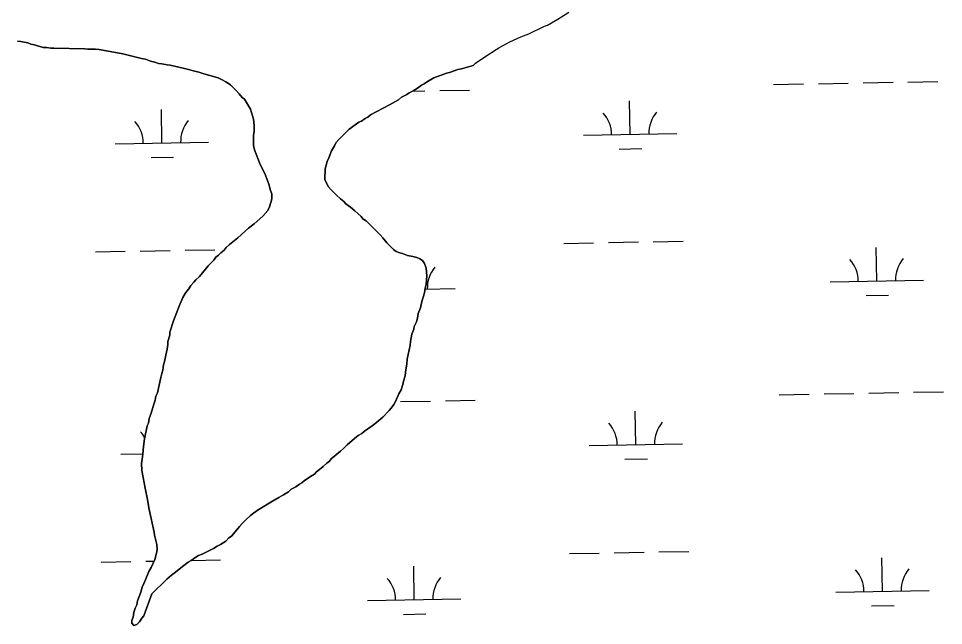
# Model space of a CAD drawing. Extents: x 3957609 to 3995875, y 234277 to 260273.
# Drawn here: x 3978255 to 3979247, y 253644 to 254294 of the extents above; entities that cross this region are included whole.
import ezdxf

# ---------------------------------------------------------------- set-up
doc = ezdxf.new("R2010")
doc.units = 0
doc.layers.add('V-TOPO-SHOR', color=7, linetype='Continuous')
doc.layers.add('V-WETL-SWMP', color=7, linetype='Continuous')

msp = doc.modelspace()

# ---------------------------------------------------------------- linework, layer by layer
at = {"layer": 'V-TOPO-SHOR'}
for points in [[(3978742.44, 254243.937), (3978745.157, 254246.347), (3978755.991, 254253.982), (3978767.038, 254260.946), (3978770.19, 254262.68), (3978774.022, 254265.072), (3978781.675, 254269.189), (3978793.59, 254274.575), (3978802.12, 254277.786), (3978818.99, 254285.993), (3978822.135, 254287.281), (3978826.41, 254289.444), (3978833.393, 254293.57), (3978845.12, 254301.193)], [(3978440.126, 254007.968), (3978443.272, 254011.518), (3978445.238, 254014.278), (3978449.17, 254017.83), (3978455.853, 254025.716), (3978458.603, 254029.266), (3978464.501, 254035.182), (3978466.861, 254038.338), (3978469.613, 254040.706), (3978471.973, 254043.071), (3978475.514, 254045.836), (3978477.873, 254048.597), (3978481.412, 254052.146), (3978490.458, 254059.25), (3978501.863, 254069.509), (3978507.763, 254074.246), (3978517.203, 254082.53), (3978522.314, 254088.449), (3978524.276, 254092.389), (3978525.845, 254097.118), (3978526.625, 254101.058), (3978526.617, 254106.178), (3978525.431, 254109.721), (3978523.449, 254116.807), (3978519.099, 254128.223), (3978514.358, 254137.666), (3978508.03, 254153.411), (3978507.235, 254158.136), (3978507.225, 254164.045), (3978507.217, 254169.165), (3978507.999, 254173.105), (3978507.989, 254179.407), (3978507.19, 254186.495), (3978504.022, 254197.124), (3978499.678, 254204.206), (3978497.308, 254207.747), (3978494.943, 254209.713), (3978491.785, 254213.645), (3978487.838, 254217.972), (3978484.682, 254221.118), (3978482.317, 254223.082), (3978477.586, 254226.228), (3978473.644, 254228.583), (3978469.308, 254230.545), (3978453.94, 254234.852), (3978448.423, 254236.814), (3978431.875, 254241.121), (3978417.69, 254244.248), (3978414.538, 254244.635), (3978409.021, 254245.809), (3978405.476, 254246.198), (3978401.536, 254247.371), (3978396.809, 254248.545), (3978391.292, 254250.507), (3978386.958, 254251.287), (3978381.441, 254252.854), (3978367.256, 254256.377), (3978341.648, 254261.06), (3978337.708, 254261.447), (3978329.438, 254261.435), (3978326.286, 254261.824), (3978293.201, 254262.557), (3978290.051, 254262.553), (3978285.322, 254263.334), (3978281.777, 254263.327), (3978275.473, 254264.892), (3978272.319, 254266.07), (3978268.381, 254266.85), (3978265.229, 254268.028), (3978257.741, 254269.59), (3978254.196, 254269.979)], [(3978742.44, 254243.937), (3978730.027, 254240.419), (3978726.09, 254239.626), (3978717.036, 254236.46), (3978713.886, 254235.665), (3978711.132, 254234.479), (3978700.505, 254230.525), (3978692.632, 254226.179), (3978689.88, 254224.207), (3978687.125, 254222.626), (3978682.798, 254219.467), (3978678.075, 254216.703), (3978673.748, 254214.726), (3978671.386, 254212.754), (3978665.877, 254209.987), (3978662.336, 254207.225), (3978659.188, 254205.25), (3978652.893, 254201.697), (3978632.429, 254191.029), (3978629.677, 254188.661), (3978626.922, 254187.08), (3978622.988, 254184.318), (3978619.838, 254183.132), (3978609.61, 254175.63), (3978598.207, 254164.192), (3978595.455, 254161.036), (3978593.886, 254157.882), (3978590.742, 254152.363), (3978587.998, 254144.875), (3978586.036, 254140.935), (3978584.078, 254133.052), (3978584.082, 254129.902), (3978583.697, 254125.176), (3978583.703, 254121.63), (3978585.284, 254117.694), (3978587.654, 254113.76), (3978590.417, 254110.614), (3978593.177, 254107.862), (3978595.545, 254105.107), (3978600.278, 254100.784), (3978603.829, 254098.031), (3978606.194, 254095.672), (3978610.927, 254092.135), (3978615.658, 254088.203), (3978618.814, 254085.057), (3978622.365, 254081.914), (3978624.338, 254079.552), (3978627.887, 254077.195), (3978642.876, 254062.253), (3978645.641, 254059.107), (3978649.981, 254053.6), (3978657.081, 254046.522), (3978659.842, 254044.556), (3978663.782, 254042.987), (3978666.936, 254042.205), (3978672.058, 254040.245), (3978677.969, 254039.071), (3978682.302, 254037.898), (3978685.456, 254036.72), (3978688.217, 254034.756), (3978690.191, 254031.609), (3978692.167, 254026.493), (3978692.968, 254018.223), (3978692.196, 254009.162), (3978691.02, 254005.22), (3978690.24, 254000.1), (3978687.498, 253991.038), (3978685.933, 253983.945), (3978683.58, 253978.033), (3978682.802, 253972.911), (3978681.626, 253968.97), (3978679.271, 253964.242), (3978678.882, 253961.09), (3978676.92, 253955.966), (3978675.357, 253948.087), (3978674.97, 253944.147), (3978671.843, 253929.176), (3978671.458, 253924.054), (3978669.897, 253914.993), (3978669.51, 253911.053), (3978667.944, 253905.538), (3978667.161, 253901.991), (3978665.201, 253896.08), (3978662.844, 253891.744), (3978659.313, 253883.862), (3978657.349, 253880.313), (3978654.599, 253876.37), (3978652.635, 253874.005), (3978645.557, 253866.902), (3978637.295, 253859.8), (3978634.15, 253857.432), (3978625.888, 253851.905), (3978623.133, 253849.537), (3978619.199, 253847.168), (3978615.265, 253844.01), (3978607.399, 253837.303), (3978603.466, 253833.356), (3978600.321, 253830.595), (3978590.486, 253822.307), (3978588.522, 253819.548), (3978585.768, 253817.574)], [(3978585.768, 253817.574), (3978581.835, 253814.023), (3978574.362, 253808.102), (3978572.396, 253805.737), (3978568.069, 253803.367), (3978561.38, 253798.628), (3978559.021, 253796.656), (3978556.264, 253795.077), (3978552.332, 253792.312), (3978547.609, 253789.547), (3978544.464, 253786.787), (3978539.348, 253783.626), (3978534.232, 253780.862), (3978527.543, 253776.913), (3978512.197, 253767.435), (3978507.083, 253763.882), (3978503.936, 253761.514), (3978498.824, 253756.779), (3978494.892, 253752.835), (3978492.139, 253749.679), (3978489.389, 253746.13), (3978483.49, 253739.424), (3978480.738, 253737.45), (3978477.592, 253733.901), (3978471.69, 253730.348), (3978468.147, 253728.767), (3978464.213, 253726.002), (3978457.129, 253722.447), (3978452.013, 253720.075), (3978448.076, 253718.494), (3978445.324, 253716.913), (3978440.208, 253713.36), (3978437.06, 253711.385), (3978432.34, 253707.832), (3978422.114, 253699.546), (3978419.359, 253697.572), (3978414.246, 253693.232), (3978407.954, 253686.92), (3978404.022, 253683.369), (3978398.124, 253677.452), (3978389.495, 253653.806), (3978387.531, 253651.438), (3978384.781, 253647.496), (3978382.026, 253644.735), (3978378.879, 253643.547), (3978376.904, 253645.909), (3978376.9, 253649.059), (3978378.076, 253652.606), (3978378.856, 253657.332), (3978380.425, 253662.061), (3978381.994, 253665.608), (3978382.776, 253669.942), (3978386.305, 253679.402), (3978387.871, 253684.524), (3978389.44, 253688.464), (3978391.011, 253691.618), (3978394.933, 253701.471), (3978397.29, 253705.809), (3978401.214, 253714.48), (3978403.565, 253722.361), (3978403.952, 253725.906), (3978403.553, 253730.237), (3978401.171, 253740.473), (3978400.774, 253743.625), (3978395.22, 253768.033), (3978393.231, 253780.241), (3978391.249, 253788.902), (3978387.275, 253809.771), (3978387.263, 253817.255), (3978387.65, 253821.981), (3978388.428, 253827.101), (3978389.203, 253835.375), (3978390.372, 253843.647), (3978393.106, 253857.436), (3978394.677, 253860.59), (3978395.457, 253865.317), (3978397.417, 253871.23), (3978400.157, 253880.685), (3978401.726, 253885.021), (3978402.508, 253889.354), (3978404.077, 253892.902), (3978407.989, 253909.451), (3978408.769, 253913.783), (3978409.947, 253917.33), (3978410.725, 253922.845), (3978411.901, 253926.393), (3978413.07, 253933.485), (3978414.637, 253939.789), (3978415.415, 253944.911), (3978415.411, 253948.06), (3978417.369, 253954.759), (3978417.365, 253957.911), (3978421.282, 253970.128), (3978424.811, 253979.585), (3978427.56, 253985.891), (3978429.126, 253990.227), (3978431.482, 253995.351), (3978433.839, 253999.291), (3978435.805, 254002.054), (3978437.771, 254004.419), (3978440.126, 254007.968)]]:
    msp.add_lwpolyline(points, dxfattribs=at)
at = {"layer": 'V-WETL-SWMP'}
for p, q in [((3979064.497, 254223.518), (3979096.492, 254224.1)), ((3979112.489, 254224.391), (3979144.484, 254224.973)), ((3979160.481, 254225.264), (3979192.476, 254225.845)), ((3979208.474, 254226.136), (3979240.468, 254226.718)), ((3978677.595, 254216.483), (3978690.651, 254216.721)), ((3978706.648, 254217.012), (3978738.643, 254217.593)), ((3978910.853, 254169.974), (3978910.199, 254205.968)), ((3978409.028, 254160.85), (3978408.374, 254196.844)), ((3978860.862, 254169.065), (3978960.845, 254170.883)), ((3978359.037, 254159.941), (3978459.02, 254161.759)), ((3978899.136, 254154.328), (3978923.132, 254154.764)), ((3978397.311, 254145.203), (3978421.307, 254145.639)), ((3978839.556, 254053.227), (3978871.551, 254053.809)), ((3978887.548, 254054.099), (3978919.543, 254054.681)), ((3978935.54, 254054.972), (3978967.535, 254055.554)), ((3978337.731, 254044.102), (3978369.726, 254044.684)), ((3978385.723, 254044.975), (3978417.718, 254045.556)), ((3978433.715, 254045.847), (3978465.71, 254046.429)), ((3979175.189, 254012.892), (3979174.534, 254048.886)), ((3979125.197, 254011.983), (3979225.181, 254013.801)), ((3978690.847, 254004.085), (3978723.356, 254004.676)), ((3979163.471, 253997.245), (3979187.467, 253997.682)), ((3979214.522, 253893.516), (3979246.516, 253894.098)), ((3978664.704, 253883.519), (3978696.699, 253884.101)), ((3978712.697, 253884.392), (3978744.691, 253884.973)), ((3979070.545, 253890.898), (3979102.54, 253891.48)), ((3979118.537, 253891.771), (3979150.532, 253892.353)), ((3979166.53, 253892.644), (3979198.524, 253893.225)), ((3978916.901, 253837.354), (3978916.247, 253873.348)), ((3978866.91, 253836.445), (3978966.893, 253838.263)), ((3978365.085, 253827.321), (3978388.489, 253827.746)), ((3978905.184, 253821.708), (3978929.18, 253822.144)), ((3978845.604, 253720.607), (3978877.599, 253721.189)), ((3978893.596, 253721.479), (3978925.591, 253722.061)), ((3978941.588, 253722.352), (3978973.583, 253722.934)), ((3979181.237, 253680.272), (3979180.582, 253716.266)), ((3978343.779, 253711.482), (3978375.774, 253712.064)), ((3978391.771, 253712.355), (3978400.323, 253712.51)), ((3978440.003, 253713.232), (3978471.758, 253713.809)), ((3978679.412, 253671.147), (3978678.757, 253707.141)), ((3979131.245, 253679.363), (3979231.229, 253681.181)), ((3978629.42, 253670.238), (3978729.404, 253672.056)), ((3978667.694, 253655.501), (3978691.69, 253655.937)), ((3979169.519, 253664.625), (3979193.515, 253665.062))]:
    msp.add_line(p, q, dxfattribs=at)
for points in [[(3978622.365, 254081.913), (3978618.815, 254085.058), (3978615.659, 254088.204), (3978610.927, 254092.135), (3978606.195, 254095.672), (3978603.828, 254098.032), (3978600.278, 254100.783), (3978595.545, 254105.108), (3978593.178, 254107.861), (3978590.416, 254110.614), (3978587.654, 254113.76), (3978585.284, 254117.695), (3978583.703, 254121.631), (3978583.697, 254125.176), (3978584.083, 254129.902), (3978584.078, 254133.053), (3978586.035, 254140.934), (3978587.998, 254144.875), (3978590.743, 254152.363), (3978593.885, 254157.882), (3978595.455, 254161.036), (3978598.207, 254164.191), (3978609.61, 254175.631), (3978619.839, 254183.131), (3978622.988, 254184.318), (3978626.922, 254187.081), (3978629.676, 254188.661), (3978632.429, 254191.029), (3978652.893, 254201.696), (3978659.189, 254205.251), (3978662.337, 254207.225), (3978665.877, 254209.988), (3978671.387, 254212.754), (3978673.747, 254214.727), (3978678.076, 254216.703), (3978682.798, 254219.468), (3978687.125, 254222.626), (3978689.88, 254224.206), (3978692.633, 254226.179), (3978700.504, 254230.525), (3978711.131, 254234.48), (3978713.887, 254235.666), (3978717.036, 254236.459), (3978726.09, 254239.625), (3978730.027, 254240.419), (3978742.44, 254243.937), (3978745.157, 254246.348), (3978755.991, 254253.983), (3978767.038, 254260.946), (3978770.19, 254262.68), (3978774.022, 254265.073), (3978781.676, 254269.189), (3978793.59, 254274.576), (3978802.121, 254277.786), (3978818.99, 254285.993), (3978822.135, 254287.281), (3978826.41, 254289.444), (3978833.394, 254293.571), (3978845.121, 254301.192)], [(3978254.196, 254269.979), (3978257.742, 254269.591), (3978265.228, 254268.027), (3978268.38, 254266.851), (3978272.32, 254266.069), (3978275.473, 254264.893), (3978281.777, 254263.328), (3978285.322, 254263.333), (3978290.05, 254262.553), (3978293.2, 254262.558), (3978326.286, 254261.824), (3978329.437, 254261.435), (3978337.708, 254261.448), (3978341.648, 254261.061), (3978367.256, 254256.376), (3978381.441, 254252.854), (3978386.957, 254251.287), (3978391.291, 254250.507), (3978396.808, 254248.546), (3978401.536, 254247.372), (3978405.477, 254246.197), (3978409.022, 254245.809), (3978414.538, 254244.636), (3978417.69, 254244.248), (3978431.874, 254241.12), (3978448.423, 254236.814)], [(3978448.423, 254236.814), (3978453.94, 254234.853), (3978469.308, 254230.546), (3978473.643, 254228.583), (3978477.586, 254226.227), (3978482.317, 254223.083), (3978484.683, 254221.118), (3978487.839, 254217.972), (3978491.785, 254213.646), (3978494.942, 254209.712), (3978497.308, 254207.747), (3978499.677, 254204.206), (3978504.021, 254197.123), (3978507.189, 254186.494), (3978507.988, 254179.406), (3978507.998, 254173.104), (3978507.217, 254169.165), (3978507.225, 254164.044), (3978507.235, 254158.137), (3978508.03, 254153.411), (3978514.357, 254137.667), (3978519.099, 254128.222), (3978523.45, 254116.807), (3978525.431, 254109.721), (3978526.618, 254106.178), (3978526.626, 254101.058), (3978525.845, 254097.118), (3978524.277, 254092.389), (3978522.314, 254088.448), (3978517.203, 254082.531), (3978507.764, 254074.245), (3978501.864, 254069.509), (3978490.458, 254059.251), (3978481.411, 254052.146), (3978477.872, 254048.596), (3978475.513, 254045.835), (3978471.973, 254043.072), (3978469.614, 254040.705), (3978466.86, 254038.338), (3978464.502, 254035.183), (3978458.604, 254029.266), (3978455.853, 254025.717), (3978449.17, 254017.829), (3978445.237, 254014.278), (3978443.272, 254011.517), (3978440.127, 254007.968), (3978437.77, 254004.419), (3978435.804, 254002.053), (3978433.839, 253999.292), (3978431.482, 253995.35), (3978429.127, 253990.226), (3978427.559, 253985.891), (3978424.812, 253979.585), (3978421.283, 253970.127), (3978417.364, 253957.911), (3978417.369, 253954.76), (3978415.41, 253948.061), (3978415.415, 253944.91), (3978414.636, 253939.789), (3978413.071, 253933.484), (3978411.901, 253926.393), (3978410.725, 253922.846), (3978409.946, 253917.331), (3978408.77, 253913.784), (3978407.989, 253909.451), (3978404.077, 253892.902), (3978402.508, 253889.355), (3978401.727, 253885.021), (3978400.158, 253880.686), (3978397.417, 253871.229), (3978395.457, 253865.318), (3978394.677, 253860.591), (3978393.106, 253857.437), (3978390.372, 253843.648), (3978389.203, 253835.375), (3978388.429, 253827.102), (3978387.65, 253821.981), (3978387.263, 253817.254), (3978387.275, 253809.771), (3978391.248, 253788.902), (3978393.231, 253780.241), (3978395.22, 253768.034), (3978400.773, 253743.624), (3978401.172, 253740.474), (3978403.552, 253730.237), (3978403.953, 253725.905), (3978403.565, 253722.36), (3978401.214, 253714.479), (3978397.29, 253705.808), (3978394.933, 253701.471), (3978391.011, 253691.619), (3978389.44, 253688.465), (3978387.871, 253684.524), (3978386.304, 253679.401), (3978382.775, 253669.943), (3978381.994, 253665.609), (3978380.424, 253662.062), (3978378.856, 253657.333), (3978378.076, 253652.606), (3978376.9, 253649.059), (3978376.905, 253645.908)], [(3978376.905, 253645.908), (3978378.879, 253643.548), (3978382.027, 253644.735), (3978384.78, 253647.496), (3978387.531, 253651.439), (3978389.496, 253653.806), (3978398.123, 253677.451), (3978404.021, 253683.368), (3978407.954, 253686.92), (3978414.246, 253693.231), (3978419.359, 253697.572), (3978422.113, 253699.546), (3978432.34, 253707.833), (3978437.06, 253711.386), (3978440.208, 253713.36), (3978445.323, 253716.913), (3978448.077, 253718.493), (3978452.013, 253720.075), (3978457.129, 253722.446), (3978464.213, 253726.002), (3978468.147, 253728.766), (3978471.69, 253730.347), (3978477.592, 253733.901), (3978480.737, 253737.451), (3978483.491, 253739.425), (3978489.388, 253746.13), (3978492.139, 253749.679), (3978494.891, 253752.834), (3978498.823, 253756.779), (3978503.936, 253761.514), (3978507.083, 253763.882), (3978512.197, 253767.435), (3978527.543, 253776.913), (3978534.232, 253780.862), (3978539.348, 253783.627), (3978544.463, 253786.786), (3978547.609, 253789.548), (3978552.331, 253792.313), (3978556.265, 253795.076), (3978559.02, 253796.656), (3978561.38, 253798.629), (3978568.068, 253803.367), (3978572.396, 253805.737), (3978574.362, 253808.103), (3978581.836, 253814.023), (3978585.768, 253817.574), (3978588.522, 253819.548), (3978590.487, 253822.308), (3978600.32, 253830.595), (3978603.467, 253833.357), (3978607.399, 253837.302), (3978615.265, 253844.01), (3978619.199, 253847.167), (3978623.134, 253849.537), (3978625.887, 253851.905), (3978634.149, 253857.432), (3978637.296, 253859.8), (3978645.556, 253866.903), (3978652.634, 253874.004), (3978654.599, 253876.37), (3978657.35, 253880.313), (3978659.313, 253883.861), (3978662.845, 253891.744), (3978665.202, 253896.08), (3978667.161, 253901.991), (3978667.943, 253905.537), (3978669.51, 253911.054), (3978669.897, 253914.993), (3978671.458, 253924.054), (3978671.844, 253929.175), (3978674.971, 253944.147), (3978675.358, 253948.086), (3978676.921, 253955.966), (3978678.882, 253961.089), (3978679.271, 253964.241), (3978681.626, 253968.971), (3978682.801, 253972.911), (3978683.581, 253978.033), (3978685.934, 253983.945), (3978687.498, 253991.037), (3978690.241, 254000.1), (3978691.02, 254005.221), (3978692.196, 254009.162), (3978692.969, 254018.222), (3978692.168, 254026.492), (3978690.19, 254031.609), (3978688.216, 254034.756), (3978685.456, 254036.721), (3978682.303, 254037.898), (3978677.968, 254039.072), (3978672.059, 254040.244), (3978666.935, 254042.205), (3978663.783, 254042.988), (3978659.842, 254044.557), (3978657.082, 254046.522), (3978649.981, 254053.6), (3978645.64, 254059.107), (3978642.877, 254062.253), (3978627.887, 254077.196), (3978624.338, 254079.553), (3978622.365, 254081.913)]]:
    msp.add_lwpolyline(points, dxfattribs=at)
for centre, start, end in [((3978855.611, 254169.445), 0.269879, 41.813537), ((3978966.079, 254171.453), 140.269876, 181.813534), ((3978353.786, 254160.32), 0.269879, 41.813537), ((3978464.254, 254162.329), 140.269876, 181.813534), ((3979119.946, 254012.362), 0.269879, 41.813537), ((3979230.414, 254014.371), 140.269876, 181.813534), ((3978728.589, 254005.246), 140.269876, 181.813534), ((3978861.659, 253836.825), 0.269879, 41.813537), ((3978972.127, 253838.833), 140.269876, 181.813534), ((3978359.834, 253827.7), 29.155551, 41.813537), ((3978734.637, 253672.626), 140.269876, 181.813534), ((3979125.994, 253679.742), 0.269879, 41.813537), ((3979236.462, 253681.751), 140.269876, 181.813534), ((3978624.169, 253670.618), 0.269879, 41.813537)]:
    msp.add_arc(centre, 35.246, start, end, dxfattribs=at)

doc.saveas('drawing.dxf')
